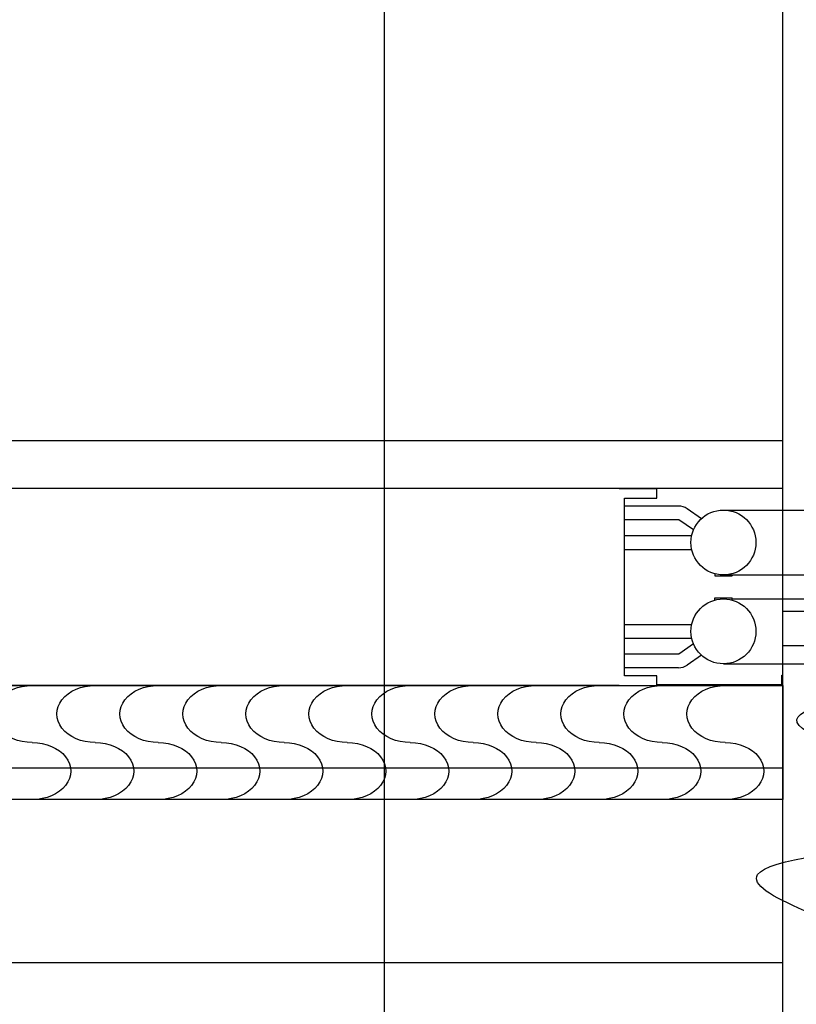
# Model space of a CAD drawing. Header units: millimetres. Extents: x -165365 to -33565, y 7406 to 103342.
# Tile 269 of 352: x -80324 to -79603, y 73412 to 74326. Entities that reach past the tile are written whole.
import ezdxf

# ---------------------------------------------------------------- set-up
doc = ezdxf.new("R2010")
doc.units = ezdxf.units.MM
doc.header["$MEASUREMENT"] = 0
for name, color, linetype in [('ELEK GNIAZDA', 234, 'Continuous'), ('FLUID-C6', 7, 'Continuous'), ('Separators', 7, 'Continuous')]:
    doc.layers.add(name, color=color, linetype=linetype)
doc.styles.add('Arial', font='arial.ttf')

# ---------------------------------------------------------------- blocks, each defined once
blk = doc.blocks.new('AVS040_DRN.PN_R6_t')
at = {"color": 7}
for p, q in [((0, 0), (0, 55.12)), ((10.228, 0), (10.228, 55.12))]:
    blk.add_line(p, q, dxfattribs=at)
at = {"color": 7, "linetype": 'Continuous'}
for p, q in [((5.114, 0), (0, 0)), ((4.488, 0), (4.488, -3.484)), ((10.181, 0), (5.122, 0)), ((5.748, 0), (5.748, -3.484))]:
    blk.add_line(p, q, dxfattribs=at)
blk = doc.blocks.new('AVS040_DRN.PL_t')
at = {"color": 7}
for p, q in [((0, 0), (0, 55.12)), ((7.12, 0), (7.12, 55.12))]:
    blk.add_line(p, q, dxfattribs=at)
at = {"color": 7, "linetype": 'Continuous'}
blk.add_line((7.12, 0), (0, 0), dxfattribs=at)
blk = doc.blocks.new('AVS040_DE_t')
at = {"linetype": 'Continuous', "lineweight": -2}
for p, q in [((0, 54.764), (0, 0)), ((4.173, 0), (4.173, 54.764)), ((0, 0), (4.173, 0))]:
    blk.add_line(p, q, dxfattribs=at)
at = {"lineweight": -2}
for centre, start_param, end_param in [((1.043, 27.435), 4.712389, 7.853982), ((3.13, 27.435), 1.570796, 4.712389), ((1.043, 25.132), 4.712389, 7.853982), ((3.13, 25.132), 1.570796, 4.712389), ((1.043, 22.829), 4.712389, 7.853982), ((3.13, 22.829), 1.570796, 4.712389), ((1.043, 20.526), 4.712389, 7.853982), ((3.13, 20.526), 1.570796, 4.712389), ((1.043, 18.223), 4.712389, 7.853982), ((3.13, 18.223), 1.570796, 4.712389), ((1.043, 15.92), 4.712389, 7.853982), ((3.13, 15.92), 1.570796, 4.712389), ((1.043, 13.617), 4.712389, 7.853982), ((3.13, 13.617), 1.570796, 4.712389), ((1.043, 11.315), 4.712389, 7.853982), ((3.13, 11.315), 1.570796, 4.712389), ((1.043, 9.012), 4.712389, 7.853982), ((3.13, 9.012), 1.570796, 4.712389), ((1.043, 6.709), 4.712389, 7.853982), ((3.13, 6.709), 1.570796, 4.712389), ((1.043, 4.406), 4.712389, 7.853982), ((3.13, 4.406), 1.570796, 4.712389), ((1.043, 2.103), 4.712389, 7.853982), ((3.13, 2.103), 1.570796, 4.712389)]:
    blk.add_ellipse(centre, major_axis=(0, 1.407), ratio=0.741747, start_param=start_param, end_param=end_param, dxfattribs=at)
blk = doc.blocks.new('AVS040_WCL_R6_t')
for p, q in [((0, 5.984), (0, 52.835)), ((7.205, 5.984), (7.205, 52.835)), ((0, 5.984), (0, 0)), ((0.354, 4.606), (0.354, 5.787)), ((0.354, 5.787), (6.85, 5.787)), ((0.646, 3.816), (0.646, 5.787)), ((1.146, 3.796), (1.146, 5.787)), ((1.728, 5.787), (1.728, 3.332)), ((2.228, 5.787), (2.228, 3.332)), ((4.976, 5.787), (4.976, 3.332)), ((5.476, 5.787), (5.476, 3.332)), ((6.059, 3.796), (6.059, 5.787)), ((6.559, 3.816), (6.559, 5.787)), ((6.85, 5.787), (6.85, 4.606)), ((7.205, 5.984), (7.205, 4.606)), ((0, 4.606), (0.354, 4.606)), ((0.039, 4.606), (0.039, 0.039)), ((6.85, 4.606), (7.205, 4.606)), ((1.518, 3.265), (1.146, 3.796)), ((5.687, 3.265), (6.059, 3.796)), ((1.108, 2.978), (0.746, 3.496)), ((6.097, 2.978), (6.459, 3.496)), ((0.791, 2.171), (0.791, -9.449)), ((3.123, 2.486), (3.202, 2.486)), ((3.202, 2.486), (3.202, 1.856)), ((4.003, 2.486), (4.003, 1.856)), ((4.082, 2.486), (4.003, 2.486)), ((4.039, 2.171), (4.039, -9.449)), ((6.413, 2.171), (6.413, -9.449)), ((3.123, 1.856), (3.202, 1.856)), ((3.165, 1.856), (3.165, -9.449)), ((4.039, 1.856), (4.003, 1.856)), ((0, 0), (0.374, 0)), ((0.039, 0.039), (0.374, 0.039)), ((0.374, 0.039), (0.374, 0))]:
    blk.add_line(p, q)
for centre in [(1.978, 2.171), (5.226, 2.171)]:
    blk.add_circle(centre, 1.187)
for centre, start, end in [((1.208, 3.816), 180, 215), ((5.997, 3.816), 325, 0)]:
    blk.add_arc(centre, 0.562, start, end)
blk = doc.blocks.new('A$C67D5CFA7')
for p, q in [((2334, 735.96), (2334, 2135.96)), ((112, 735.96), (2336, 735.96)), ((2334, 735.96), (5652, 735.96))]:
    blk.add_line(p, q)
at = {"layer": 'Separators'}
blk.add_line((2334, 735.96), (2334, 2135.96), dxfattribs=at)
at = {"extrusion": (1.22461e-16, 0, -1), "xscale": 25.4, "yscale": 25.4}
for name, p in [('AVS040_DRN.PL_t', (-2030.16, 735.96)), ('AVS040_DRN.PN_R6_t', (-2290, 735.96)), ('AVS040_DE_t', (-2107, 735.96))]:
    blk.add_blockref(name, p, dxfattribs=at)
at = {"xscale": 25.4, "yscale": 25.4}
blk.add_blockref('AVS040_WCL_R6_t', (2107, 735.96), dxfattribs=at)
blk = doc.blocks.new('A$C67D5CFBA')
for p, q in [((2334, 735.96), (2334, 2135.96)), ((112, 735.96), (2336, 735.96)), ((2334, 735.96), (5652, 735.96))]:
    blk.add_line(p, q)
at = {"layer": 'Separators'}
blk.add_line((2334, 735.96), (2334, 2135.96), dxfattribs=at)
at = {"extrusion": (1.22461e-16, 0, -1), "xscale": 25.4, "yscale": 25.4}
for name, p in [('AVS040_DRN.PL_t', (-2030.16, 735.96)), ('AVS040_DRN.PN_R6_t', (-2290, 735.96)), ('AVS040_DE_t', (-2107, 735.96))]:
    blk.add_blockref(name, p, dxfattribs=at)
at = {"xscale": 25.4, "yscale": 25.4}
blk.add_blockref('AVS040_WCL_R6_t', (2107, 735.96), dxfattribs=at)
blk = doc.blocks.new('wypust 5-przewodowy')
at = {"layer": 'ELEK GNIAZDA'}
h = blk.add_hatch(dxfattribs=at)
h.set_pattern_fill('ANSI31', color=256, scale=0.40095, angle=360, style=0)
h.set_pattern_definition([(45, (50826.497237, 127255.50113), (-0.03543930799, 0.03543930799), [])])
edge = h.paths.add_edge_path()
edge.add_line((3.997, 2.63), (1.136, 2.63))
edge.add_arc((2.566, 0), 2.994, 118.54603, 177.30281)
edge.add_spline(control_points=[(-0.424, 0.141), (-0.283, 0.094), (-0.141, 0.047), (0, 0)], knot_values=[0, 0, 0, 0, 0.181487, 0.181487, 0.181487, 0.181487], weights=[1, 1, 1, 1], degree=3, periodic=0)
edge.add_line((0, 0), (-0.427, 0))
edge.add_arc((2.566, 0), 2.994, 180, 0)
edge.add_arc((2.566, 0), 2.994, 0, 61.45397)
blk.add_line((-4.778, 27.627), (9.472, 35.598), dxfattribs=at)
blk.add_spline([(0, 0), (-16.027, 7.498), (12.276, 12.951), (-12.276, 22.154), (8.866, 27.607), (-6.82, 34.083), (0, 38.854), (1.364, 38.854), (1.364, 38.172)], degree=3, dxfattribs=at)
at = {"layer": 'ELEK GNIAZDA', "style": 'Arial', "width": 0.85}
blk.add_text('5', height=12, dxfattribs=at).set_placement((11.279, 27.07, 5562.842))

msp = doc.modelspace()

# ---------------------------------------------------------------- linework, layer by layer
at = {"layer": 'FLUID-C6', "linetype": 'ByBlock', "extrusion": (1, 0, -1.83697e-16)}
msp.add_line((-79985.29119, 78056.54071, 3549.93637), (-79985.29119, 73286.54071, 3549.93637), dxfattribs=at)

# ---------------------------------------------------------------- block references
at = {"rotation": 90}
for name in ['A$C67D5CFA7', 'A$C67D5CFBA']:
    msp.add_blockref(name, (-78879.33119, 71601.08966), dxfattribs=at)
at = {"layer": 'ELEK GNIAZDA', "xscale": 10, "yscale": 10, "zscale": 10}
msp.add_blockref('wypust 5-przewodowy', (-79478.41812, 73457.49057, -55628.41749), dxfattribs=at)

doc.saveas('drawing.dxf')
